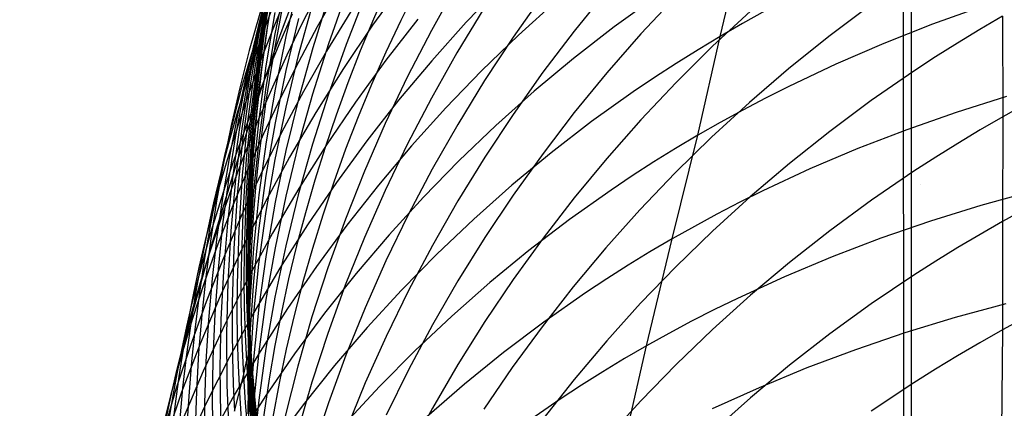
# Model space of a CAD drawing. Extents: x -383 to 1849, y -1185 to -529.
# Tile 386 of 656: x 233.27 to 242.1, y -928.59 to -925.11. Entities that reach past the tile are written whole.
import ezdxf

# ---------------------------------------------------------------- set-up
doc = ezdxf.new("R2010")
doc.units = 0
doc.layers.add('PREDEFINITO', color=7, linetype='CONTINUOUS')

msp = doc.modelspace()

# ---------------------------------------------------------------- linework, layer by layer
at = {"layer": 'PREDEFINITO'}
for p, q in [((241.1553, -878.0447, 420), (241.2924, -1065.2572, 420)), ((241.1553, -878.0447, 370), (241.2924, -1065.2572, 370)), ((241.2854, -1079.1248, 395), (241.2585, -884.9817, 395)), ((239.5505, -925.2556, 530.8892), (239.9607, -923.5676, 534.3879)), ((235.5191, -924.7165, 563.447), (235.4195, -925.169, 563.4948)), ((235.5442, -924.7007, 572.13), (235.4636, -925.1832, 572.1306)), ((235.5582, -924.6536, 573.8498), (235.4773, -925.1362, 573.8411)), ((235.5051, -924.7963, 561.6998), (235.4059, -925.2193, 561.7535)), ((235.5111, -924.7505, 565.1974), (235.4151, -925.2286, 565.2377)), ((235.5252, -924.7708, 570.4024), (235.4443, -925.2532, 570.4132)), ((235.5618, -924.7516, 580.9024), (235.4809, -925.232, 580.8544)), ((235.6576, -924.7586, 586.4111), (235.561, -925.2333, 586.3369)), ((235.7711, -924.7894, 590.1083), (235.6588, -925.2576, 590.0144)), ((236.7088, -924.7784, 541.2706), (236.4353, -925.1564, 541.4237)), ((237.1911, -924.7946, 605.5022), (236.9636, -925.2024, 605.3483)), ((237.5959, -924.7947, 537.1809), (237.2752, -925.1291, 537.3405)), ((235.5003, -924.8556, 558.1669), (235.4005, -925.2174, 558.2286)), ((235.4983, -924.9001, 568.6786), (235.4174, -925.3825, 568.6994)), ((235.945, -924.8637, 547.1531), (235.8034, -925.1429, 547.2415)), ((236.0417, -924.9042, 595.7063), (235.899, -925.3587, 595.5857)), ((236.1162, -924.858, 545.2348), (235.94, -925.17, 545.3421)), ((236.1982, -924.8741, 597.6207), (236.0407, -925.322, 597.4922)), ((236.37, -924.8874, 599.5427), (236.198, -925.328, 599.4067)), ((237.9616, -924.8825, 609.5612), (237.6943, -925.2622, 609.3996)), ((238.5344, -924.8488, 611.6738), (238.2422, -925.209, 611.5113)), ((238.974, -924.9001, 532.9284), (238.5994, -925.1705, 533.0838)), ((239.1561, -924.8954, 613.7864), (238.84, -925.234, 613.6247)), ((235.4613, -924.9579, 559.9583), (235.3656, -925.3509, 560.0166)), ((235.8971, -924.9674, 593.8015), (235.7695, -925.4277, 593.6893)), ((238.0862, -924.9346, 535.1295), (237.7434, -925.2442, 535.2901)), ((240.8943, -924.9772, 618.1363), (240.5228, -925.2558, 617.9875)), ((241.8992, -924.9889, 528.3236), (241.4544, -925.1474, 528.4486)), ((235.4602, -925.0544, 566.9574), (235.3798, -925.5359, 566.9879)), ((235.4772, -925.0849, 577.3132), (235.4129, -925.5685, 577.2903)), ((235.561, -925.0413, 584.5354), (235.4802, -925.5197, 584.4704)), ((235.7167, -925.0562, 549.0987), (235.6045, -925.3113, 549.1725)), ((236.2412, -925.0331, 543.3513), (236.0236, -925.3888, 543.4836)), ((237.4319, -925.0058, 607.4502), (237.1909, -925.4035, 607.2907)), ((239.8219, -925.0284, 615.8934), (239.4829, -925.3437, 615.7344)), ((239.9547, -925.0271, 530.742), (239.7514, -925.1397, 530.8149)), ((242.0809, -925.0757, 620.3453), (241.8785, -925.1938, 620.2784)), ((242.0809, -925.0757, 620.3453), (242.082, -925.978, 622.1255)), ((235.4195, -925.169, 563.4948), (235.334, -925.624, 563.5426)), ((235.4773, -925.1362, 573.8411), (235.4124, -925.6207, 573.8327)), ((235.4772, -925.1015, 575.5463), (235.4128, -925.5856, 575.5353)), ((235.7706, -925.0953, 591.9021), (235.6583, -925.5615, 591.7986)), ((235.8034, -925.1429, 547.2415), (235.6678, -925.4249, 547.3303)), ((235.94, -925.17, 545.3421), (235.7716, -925.486, 545.4502)), ((236.4353, -925.1564, 541.4237), (236.1745, -925.5427, 541.5788)), ((236.8406, -925.1016, 539.386), (236.5551, -925.4683, 539.5458)), ((237.2752, -925.1291, 537.3405), (236.9663, -925.4738, 537.5032)), ((238.5994, -925.1705, 533.0838), (238.2355, -925.4532, 533.2435)), ((239.7514, -925.1397, 530.8149), (239.5505, -925.2556, 530.8892)), ((241.4544, -925.1474, 528.4486), (241.0168, -925.3194, 528.5795)), ((235.4005, -925.2174, 558.2286), (235.3098, -925.5813, 558.2904)), ((235.4059, -925.2193, 561.7535), (235.3191, -925.6445, 561.8072)), ((235.4151, -925.2286, 565.2377), (235.3349, -925.7091, 565.2781)), ((235.4443, -925.2532, 570.4132), (235.3796, -925.7376, 570.4241)), ((235.4636, -925.1832, 572.1306), (235.399, -925.6676, 572.1314)), ((235.4809, -925.232, 580.8544), (235.416, -925.7142, 580.8065)), ((235.561, -925.2333, 586.3369), (235.4802, -925.7104, 586.2627)), ((235.6588, -925.2576, 590.0144), (235.5621, -925.7286, 589.9203)), ((236.9636, -925.2024, 605.3483), (236.7496, -925.6167, 605.1923)), ((237.7434, -925.2442, 535.2901), (237.412, -925.5648, 535.4543)), ((237.6943, -925.2622, 609.3996), (237.4398, -925.6497, 609.2349)), ((238.2422, -925.209, 611.5113), (237.9623, -925.5778, 611.3452)), ((238.84, -925.234, 613.6247), (238.5358, -925.582, 613.459)), ((239.3493, -926.1419, 529.16), (239.5505, -925.2556, 530.8892)), ((239.5505, -925.2556, 530.8892), (239.3522, -925.3748, 530.9647)), ((240.5228, -925.2558, 617.9875), (240.162, -925.5459, 617.8331)), ((241.8785, -925.1938, 620.2784), (241.6786, -925.3151, 620.2099)), ((235.3656, -925.3509, 560.0166), (235.2807, -925.746, 560.0749)), ((235.6045, -925.3113, 549.1725), (235.4971, -925.5683, 549.2466)), ((236.0407, -925.322, 597.4922), (235.8981, -925.7741, 597.3628)), ((236.198, -925.328, 599.4067), (236.0405, -925.7733, 599.2695)), ((239.4829, -925.3437, 615.7344), (239.1552, -925.6692, 615.5706)), ((241.0168, -925.3194, 528.5795), (240.5869, -925.5048, 528.7161)), ((241.6786, -925.3151, 620.2099), (241.4812, -925.4395, 620.1397)), ((235.4174, -925.3825, 568.6994), (235.3527, -925.8668, 568.7202)), ((235.6678, -925.4249, 547.3303), (235.5383, -925.7096, 547.4195)), ((235.7695, -925.4277, 593.6893), (235.6573, -925.8914, 593.5765)), ((235.899, -925.3587, 595.5857), (235.7713, -925.817, 595.4643)), ((236.0236, -925.3888, 543.4836), (235.8164, -925.7505, 543.6171)), ((237.1909, -925.4035, 607.2907), (236.9634, -925.8081, 607.1288)), ((239.3522, -925.3748, 530.9647), (239.1563, -925.4974, 531.0416)), ((241.4812, -925.4395, 620.1397), (241.2863, -925.5671, 620.0679)), ((235.4802, -925.5197, 584.4704), (235.4155, -926.0001, 584.4054)), ((235.7716, -925.486, 545.4502), (235.6112, -925.8059, 545.5589)), ((236.5551, -925.4683, 539.5458), (236.2821, -925.8439, 539.7078)), ((236.9663, -925.4738, 537.5032), (236.6693, -925.8281, 537.6687)), ((238.2355, -925.4532, 533.2435), (237.8825, -925.7476, 533.4074)), ((239.1563, -925.4974, 531.0416), (238.963, -925.6232, 531.1197)), ((240.5869, -925.5048, 528.7161), (240.1653, -925.7037, 528.8584)), ((235.3098, -925.5813, 558.2904), (235.2284, -925.9472, 558.3522)), ((235.3798, -925.5359, 566.9879), (235.3155, -926.0193, 567.0185)), ((235.4128, -925.5856, 575.5353), (235.3647, -926.0712, 575.5244)), ((235.4129, -925.5685, 577.2903), (235.3648, -926.0536, 577.2676)), ((235.6583, -925.5615, 591.7986), (235.5616, -926.0306, 591.6947)), ((236.1745, -925.5427, 541.5788), (235.9267, -925.9371, 541.7358)), ((236.7496, -925.6167, 605.1923), (236.5495, -926.0371, 605.0343)), ((237.412, -925.5648, 535.4543), (237.0921, -925.896, 535.6219)), ((237.9623, -925.5778, 611.3452), (237.6951, -925.9547, 611.1759)), ((238.5358, -925.582, 613.459), (238.2436, -925.939, 613.2893)), ((240.162, -925.5459, 617.8331), (239.812, -925.8469, 617.6733)), ((241.2863, -925.5671, 620.0679), (240.9041, -925.8313, 619.9196)), ((235.3191, -925.6445, 561.8072), (235.2448, -926.0718, 561.8609)), ((235.334, -925.624, 563.5426), (235.2629, -926.081, 563.5904)), ((235.399, -925.6676, 572.1314), (235.3508, -926.1534, 572.1322)), ((235.4124, -925.6207, 573.8327), (235.3638, -926.1066, 573.8244)), ((237.4398, -925.6497, 609.2349), (237.1985, -926.0445, 609.0675)), ((238.963, -925.6232, 531.1197), (238.7723, -925.7522, 531.1991)), ((239.1552, -925.6692, 615.5706), (238.8392, -926.0045, 615.4024)), ((240.1653, -925.7037, 528.8584), (239.9578, -925.8082, 528.9317)), ((235.2807, -925.746, 560.0749), (235.2067, -926.1431, 560.1332)), ((235.3349, -925.7091, 565.2781), (235.2708, -926.1916, 565.3185)), ((235.3796, -925.7376, 570.4241), (235.3311, -926.2234, 570.4351)), ((235.416, -925.7142, 580.8065), (235.3675, -926.1979, 580.7588)), ((235.5383, -925.7096, 547.4195), (235.4149, -925.9969, 547.5091)), ((235.4802, -925.7104, 586.2627), (235.4155, -926.1894, 586.1884)), ((235.5621, -925.7286, 589.9203), (235.4812, -926.2021, 589.826)), ((235.8164, -925.7505, 543.6171), (235.6199, -926.1177, 543.7517)), ((235.8981, -925.7741, 597.3628), (235.7705, -926.2301, 597.2325)), ((236.0405, -925.7733, 599.2695), (235.8979, -926.2228, 599.1313)), ((237.8825, -925.7476, 533.4074), (237.5406, -926.0534, 533.5753)), ((238.7723, -925.7522, 531.1991), (238.3987, -926.0197, 531.3614)), ((242.1176, -925.794, 526.4651), (241.6664, -925.9365, 526.5891)), ((235.3527, -925.8668, 568.7202), (235.3043, -926.3524, 568.741)), ((235.6112, -925.8059, 545.5589), (235.4587, -926.1294, 545.6683)), ((235.7713, -925.817, 595.4643), (235.659, -926.2787, 595.3424)), ((236.2821, -925.8439, 539.7078), (236.0218, -926.2279, 539.872)), ((236.6693, -925.8281, 537.6687), (236.3846, -926.1918, 537.8369)), ((236.9634, -925.8081, 607.1288), (236.7494, -926.2192, 606.9646)), ((239.812, -925.8469, 617.6733), (239.4732, -926.1584, 617.5084)), ((239.9578, -925.8082, 528.9317), (239.7526, -925.9161, 529.0064)), ((240.9041, -925.8313, 619.9196), (240.5323, -926.1073, 619.7653)), ((242.2868, -925.8645, 622.1929), (242.082, -925.978, 622.1255)), ((235.2284, -925.9472, 558.3522), (235.1565, -926.3147, 558.414)), ((235.6573, -925.8914, 593.5765), (235.5606, -926.358, 593.4633)), ((235.9267, -925.9371, 541.7358), (235.692, -926.339, 541.8945)), ((237.0921, -925.896, 535.6219), (236.784, -926.2373, 535.7927)), ((237.6951, -925.9547, 611.1759), (237.4407, -926.3394, 611.0034)), ((238.2436, -925.939, 613.2893), (237.9638, -926.3045, 613.116)), ((239.7526, -925.9161, 529.0064), (239.5497, -926.0273, 529.0825)), ((241.6664, -925.9365, 526.5891), (241.2219, -926.0925, 526.7192)), ((235.3155, -926.0193, 567.0185), (235.2675, -926.5042, 567.0491)), ((235.4149, -925.9969, 547.5091), (235.2977, -926.2865, 547.5991)), ((235.3648, -926.0536, 577.2676), (235.3333, -926.5396, 577.2452)), ((235.4155, -926.0001, 584.4054), (235.3671, -926.4819, 584.3404)), ((235.5616, -926.0306, 591.6947), (235.4807, -926.502, 591.5906)), ((236.5495, -926.0371, 605.0343), (236.3635, -926.463, 604.8745)), ((237.1985, -926.0445, 609.0675), (236.9705, -926.4462, 608.8975)), ((237.5406, -926.0534, 533.5753), (237.21, -926.3702, 533.7469)), ((238.3987, -926.0197, 531.3614), (238.0357, -926.2993, 531.5282)), ((238.8392, -926.0045, 615.4024), (238.5349, -926.3491, 615.2299)), ((239.5497, -926.0273, 529.0825), (239.3493, -926.1419, 529.16)), ((242.082, -925.978, 622.1255), (241.8797, -926.0948, 622.0563)), ((242.082, -925.978, 622.1255), (242.0814, -926.9153, 623.887)), ((235.2067, -926.1431, 560.1332), (235.1437, -926.5416, 560.1915)), ((235.2448, -926.0718, 561.8609), (235.1833, -926.5006, 561.9146)), ((235.2629, -926.081, 563.5904), (235.2064, -926.5396, 563.6381)), ((235.4587, -926.1294, 545.6683), (235.3144, -926.4564, 545.7782)), ((235.3638, -926.1066, 573.8244), (235.3318, -926.5934, 573.8163)), ((235.3647, -926.0712, 575.5244), (235.3332, -926.5577, 575.5138)), ((235.6199, -926.1177, 543.7517), (235.4342, -926.4901, 543.8873)), ((239.1192, -927.072, 527.4589), (239.3493, -926.1419, 529.16)), ((239.3493, -926.1419, 529.16), (239.1513, -926.2598, 529.2389)), ((240.5323, -926.1073, 619.7653), (240.1711, -926.3946, 619.605)), ((241.2219, -926.0925, 526.7192), (240.7847, -926.2618, 526.8553)), ((241.8797, -926.0948, 622.0563), (241.6798, -926.2147, 621.9853)), ((235.2708, -926.1916, 565.3185), (235.223, -926.6755, 565.3588)), ((235.3311, -926.2234, 570.4351), (235.2993, -926.7102, 570.4462)), ((235.3508, -926.1534, 572.1322), (235.319, -926.6402, 572.1332)), ((235.3675, -926.1979, 580.7588), (235.3355, -926.6825, 580.7112)), ((235.4155, -926.1894, 586.1884), (235.3671, -926.6699, 586.1142)), ((235.4812, -926.2021, 589.826), (235.4163, -926.6774, 589.7315)), ((235.7705, -926.2301, 597.2325), (235.6583, -926.6894, 597.1016)), ((235.8979, -926.2228, 599.1313), (235.7703, -926.6762, 598.9922)), ((236.0218, -926.2279, 539.872), (235.7744, -926.6198, 540.0381)), ((236.3846, -926.1918, 537.8369), (236.1123, -926.5642, 538.0075)), ((236.7494, -926.2192, 606.9646), (236.5493, -926.6363, 606.7984)), ((239.4732, -926.1584, 617.5084), (239.1458, -926.48, 617.3386)), ((241.6798, -926.2147, 621.9853), (241.4823, -926.3377, 621.9127)), ((235.1565, -926.3147, 558.414), (235.094, -926.6837, 558.4758)), ((235.2977, -926.2865, 547.5991), (235.1868, -926.5784, 547.6893)), ((235.659, -926.2787, 595.3424), (235.5623, -926.7432, 595.22)), ((236.784, -926.2373, 535.7927), (236.4878, -926.5882, 535.9664)), ((238.0357, -926.2993, 531.5282), (237.6836, -926.5906, 531.6995)), ((237.9638, -926.3045, 613.116), (237.6966, -926.6781, 612.9392)), ((239.1513, -926.2598, 529.2389), (238.9558, -926.381, 529.3191)), ((240.7847, -926.2618, 526.8553), (240.3552, -926.4444, 526.9974)), ((235.3043, -926.3524, 568.741), (235.2724, -926.839, 568.7618)), ((235.692, -926.339, 541.8945), (235.4708, -926.7479, 542.0546)), ((235.5606, -926.358, 593.4633), (235.4798, -926.827, 593.3497)), ((237.21, -926.3702, 533.7469), (236.891, -926.6974, 533.9221)), ((237.4407, -926.3394, 611.0034), (237.1994, -926.7314, 610.828)), ((238.5349, -926.3491, 615.2299), (238.2428, -926.7026, 615.0532)), ((238.9558, -926.381, 529.3191), (238.7629, -926.5055, 529.4006)), ((240.1711, -926.3946, 619.605), (239.8208, -926.6928, 619.4392)), ((241.4823, -926.3377, 621.9127), (241.2874, -926.4639, 621.8384)), ((235.1833, -926.5006, 561.9146), (235.1348, -926.9307, 561.9681)), ((235.3144, -926.4564, 545.7782), (235.1782, -926.7866, 545.8886)), ((235.4342, -926.4901, 543.8873), (235.2595, -926.8674, 544.0238)), ((235.3671, -926.4819, 584.3404), (235.3353, -926.9646, 584.2757)), ((236.3635, -926.463, 604.8745), (236.1919, -926.894, 604.7131)), ((236.9705, -926.4462, 608.8975), (236.7561, -926.8542, 608.7251)), ((239.1458, -926.48, 617.3386), (238.83, -926.8113, 617.164)), ((240.3552, -926.4444, 526.9974), (239.9341, -926.6403, 527.1455)), ((241.2874, -926.4639, 621.8384), (240.9052, -926.7251, 621.6849)), ((235.1868, -926.5784, 547.6893), (235.0823, -926.8724, 547.7797)), ((235.1437, -926.5416, 560.1915), (235.092, -926.9415, 560.2496)), ((235.2064, -926.5396, 563.6381), (235.1646, -926.9993, 563.6858)), ((235.2675, -926.5042, 567.0491), (235.236, -926.9899, 567.0796)), ((235.3332, -926.5577, 575.5138), (235.3184, -927.0447, 575.5035)), ((235.3333, -926.5396, 577.2452), (235.3186, -927.0262, 577.223)), ((235.4807, -926.502, 591.5906), (235.4159, -926.9754, 591.4864)), ((236.1123, -926.5642, 538.0075), (235.8527, -926.945, 538.1803)), ((236.4878, -926.5882, 535.9664), (236.2039, -926.9484, 536.143)), ((238.7629, -926.5055, 529.4006), (238.5725, -926.6331, 529.4834)), ((241.3462, -926.5843, 420), (241.3462, -926.5843, 370)), ((235.223, -926.6755, 565.3588), (235.1917, -927.1604, 565.3991)), ((235.319, -926.6402, 572.1332), (235.3041, -927.1273, 572.1344)), ((235.3318, -926.5934, 573.8163), (235.3166, -927.0806, 573.8084)), ((235.3671, -926.6699, 586.1142), (235.3354, -927.1513, 586.0402)), ((235.4163, -926.6774, 589.7315), (235.3678, -927.1542, 589.6371)), ((235.7744, -926.6198, 540.0381), (235.5401, -927.0192, 540.206)), ((235.7703, -926.6762, 598.9922), (235.6581, -927.1328, 598.8524)), ((236.5493, -926.6363, 606.7984), (236.3633, -927.0589, 606.6302)), ((237.6836, -926.5906, 531.6995), (237.3426, -926.8932, 531.8748)), ((237.6966, -926.6781, 612.9392), (237.4422, -927.0594, 612.7591)), ((238.5725, -926.6331, 529.4834), (238.1996, -926.8977, 529.6528)), ((239.9341, -926.6403, 527.1455), (239.7269, -926.7433, 527.2217)), ((242.3427, -926.6444, 524.6184), (241.8858, -926.7713, 524.7407)), ((235.094, -926.6837, 558.4758), (235.0412, -927.054, 558.5375)), ((235.4708, -926.7479, 542.0546), (235.2632, -927.1634, 542.2161)), ((235.2993, -926.7102, 570.4462), (235.2843, -927.1974, 570.4574)), ((235.3355, -926.6825, 580.7112), (235.3204, -927.1676, 580.6639)), ((235.5623, -926.7432, 595.22), (235.4813, -927.2101, 595.0972)), ((235.6583, -926.6894, 597.1016), (235.5616, -927.1515, 596.9702)), ((236.891, -926.6974, 533.9221), (236.5839, -927.0346, 534.1005)), ((237.1994, -926.7314, 610.828), (236.9715, -927.1301, 610.6499)), ((238.2428, -926.7026, 615.0532), (237.9631, -927.0646, 614.8728)), ((239.8208, -926.6928, 619.4392), (239.4817, -927.0015, 619.268)), ((239.7269, -926.7433, 527.2217), (239.5219, -926.8495, 527.2993)), ((240.9052, -926.7251, 621.6849), (240.5334, -926.998, 621.5251)), ((235.1782, -926.7866, 545.8886), (235.0504, -927.1198, 545.9994)), ((235.2724, -926.839, 568.7618), (235.2573, -927.326, 568.7827)), ((235.4798, -926.827, 593.3497), (235.415, -927.2979, 593.236)), ((236.7561, -926.8542, 608.7251), (236.5556, -927.2683, 608.5505)), ((238.83, -926.8113, 617.164), (238.526, -927.1519, 616.985)), ((239.5219, -926.8495, 527.2993), (239.3194, -926.9591, 527.3784)), ((241.8858, -926.7713, 524.7407), (241.4351, -926.9114, 524.8695)), ((242.286, -926.8031, 623.9567), (242.0814, -926.9153, 623.887)), ((235.0823, -926.8724, 547.7797), (234.9841, -927.1683, 547.8703)), ((235.092, -926.9415, 560.2496), (235.0515, -927.3424, 560.3077)), ((235.2595, -926.8674, 544.0238), (235.0959, -927.2494, 544.161)), ((235.1348, -926.9307, 561.9681), (235.0993, -927.3616, 562.0215)), ((236.1919, -926.894, 604.7131), (236.0348, -927.3297, 604.5503)), ((237.3426, -926.8932, 531.8748), (237.013, -927.2066, 532.0541)), ((238.1996, -926.8977, 529.6528), (237.8373, -927.1745, 529.827)), ((241.4351, -926.9114, 524.8695), (240.9912, -927.0647, 525.0046)), ((242.0814, -926.9153, 623.887), (241.8792, -927.0307, 623.8155)), ((242.0814, -926.9153, 623.887), (242.0802, -927.8878, 625.6284)), ((235.1646, -926.9993, 563.6858), (235.1378, -927.4598, 563.7332)), ((235.236, -926.9899, 567.0796), (235.2213, -927.4761, 567.1101)), ((235.3186, -927.0262, 577.223), (235.3176, -927.2695, 577.212)), ((235.5401, -927.0192, 540.206), (235.3193, -927.4256, 540.3754)), ((235.3353, -926.9646, 584.2757), (235.3204, -927.4479, 584.2111)), ((235.4159, -926.9754, 591.4864), (235.3674, -927.4502, 591.3821)), ((235.8527, -926.945, 538.1803), (235.6061, -927.3337, 538.3552)), ((236.2039, -926.9484, 536.143), (235.9325, -927.3173, 536.322)), ((239.3194, -926.9591, 527.3784), (239.1192, -927.072, 527.4589)), ((239.4817, -927.0015, 619.268), (239.1539, -927.3202, 619.0916)), ((240.5334, -926.998, 621.5251), (240.1722, -927.2822, 621.3592)), ((241.8792, -927.0307, 623.8155), (241.6794, -927.1493, 623.7422)), ((235.0412, -927.054, 558.5375), (234.9982, -927.4252, 558.599)), ((235.3166, -927.0806, 573.8084), (235.3154, -927.3242, 573.8046)), ((235.3184, -927.0447, 575.5035), (235.3174, -927.2883, 575.4984)), ((236.3633, -927.0589, 606.6302), (236.1917, -927.4866, 606.4603)), ((236.5839, -927.0346, 534.1005), (236.2888, -927.3814, 534.2821)), ((237.4422, -927.0594, 612.7591), (237.201, -927.4478, 612.5759)), ((237.9631, -927.0646, 614.8728), (237.6959, -927.4345, 614.6886)), ((238.8919, -928.0295, 525.7727), (239.1192, -927.072, 527.4589)), ((239.1192, -927.072, 527.4589), (238.9215, -927.1882, 527.5409)), ((240.9912, -927.0647, 525.0046), (240.5546, -927.2313, 525.1459)), ((235.0504, -927.1198, 545.9994), (234.931, -927.4559, 546.1105)), ((235.2632, -927.1634, 542.2161), (235.0695, -927.5851, 542.3787)), ((235.1917, -927.1604, 565.3991), (235.1772, -927.6458, 565.4392)), ((235.2843, -927.1974, 570.4574), (235.2832, -927.4411, 570.463)), ((235.3041, -927.1273, 572.1344), (235.303, -927.3709, 572.135)), ((235.3204, -927.1676, 580.6639), (235.3192, -927.4101, 580.6404)), ((235.3354, -927.1513, 586.0402), (235.3204, -927.6332, 585.9663)), ((235.3678, -927.1542, 589.6371), (235.3358, -927.6319, 589.5428)), ((235.5616, -927.1515, 596.9702), (235.4807, -927.616, 596.8384)), ((235.6581, -927.1328, 598.8524), (235.5614, -927.5923, 598.712)), ((237.013, -927.2066, 532.0541), (236.6949, -927.5304, 532.2371)), ((236.9715, -927.1301, 610.6499), (236.7572, -927.5352, 610.4692)), ((237.8373, -927.1745, 529.827), (237.4859, -927.4629, 530.0058)), ((238.526, -927.1519, 616.985), (238.2342, -927.5012, 616.8018)), ((238.9215, -927.1882, 527.5409), (238.7264, -927.3076, 527.6243)), ((241.6794, -927.1493, 623.7422), (241.482, -927.2709, 623.6671)), ((235.0959, -927.2494, 544.161), (234.9436, -927.6355, 544.2988)), ((235.3174, -927.2883, 575.4984), (235.3207, -927.5317, 575.4934)), ((235.3176, -927.2695, 577.212), (235.3209, -927.5127, 577.2011)), ((235.4813, -927.2101, 595.0972), (235.4164, -927.6789, 594.9743)), ((236.5556, -927.2683, 608.5505), (236.3691, -927.6878, 608.3739)), ((240.1722, -927.2822, 621.3592), (239.8219, -927.5771, 621.1875)), ((240.5546, -927.2313, 525.1459), (240.1258, -927.4111, 525.2935)), ((241.482, -927.2709, 623.6671), (241.2872, -927.3956, 623.5903)), ((235.0515, -927.3424, 560.3077), (235.0226, -927.7441, 560.3655)), ((235.0993, -927.3616, 562.0215), (235.0771, -927.7932, 562.0747)), ((235.2573, -927.326, 568.7827), (235.2562, -927.5695, 568.7931)), ((235.303, -927.3709, 572.135), (235.3062, -927.6144, 572.1356)), ((235.3154, -927.3242, 573.8046), (235.3185, -927.5678, 573.8008)), ((235.415, -927.2979, 593.236), (235.3666, -927.7704, 593.1223)), ((235.6061, -927.3337, 538.3552), (235.3726, -927.7298, 538.5319)), ((235.9325, -927.3173, 536.322), (235.6737, -927.6946, 536.5035)), ((236.0348, -927.3297, 604.5503), (235.8926, -927.7697, 604.3861)), ((236.2888, -927.3814, 534.2821), (236.0059, -927.7374, 534.4665)), ((238.7264, -927.3076, 527.6243), (238.5338, -927.4303, 527.709)), ((239.1539, -927.3202, 619.0916), (238.8377, -927.6486, 618.9104)), ((234.931, -927.4559, 546.1105), (234.8202, -927.7946, 546.2219)), ((234.9982, -927.4252, 558.599), (234.965, -927.7972, 558.6604)), ((235.3193, -927.4256, 540.3754), (235.1121, -927.8385, 540.5463)), ((235.1378, -927.4598, 563.7332), (235.1263, -927.9206, 563.7805)), ((235.2832, -927.4411, 570.463), (235.2864, -927.6846, 570.4686)), ((235.3192, -927.4101, 580.6404), (235.3223, -927.6526, 580.6169)), ((235.3204, -927.4479, 584.2111), (235.3193, -927.6895, 584.179)), ((235.3674, -927.4502, 591.3821), (235.3355, -927.926, 591.2779)), ((237.201, -927.4478, 612.5759), (236.973, -927.843, 612.3899)), ((237.4859, -927.4629, 530.0058), (237.1456, -927.7625, 530.1889)), ((237.6959, -927.4345, 614.6886), (237.4416, -927.8121, 614.5011)), ((238.5338, -927.4303, 527.709), (238.3438, -927.5561, 527.795)), ((240.1258, -927.4111, 525.2935), (239.7054, -927.6041, 525.4472)), ((241.2872, -927.3956, 623.5903), (240.9051, -927.6538, 623.4316)), ((235.2213, -927.4761, 567.1101), (235.2204, -927.7192, 567.1253)), ((235.3207, -927.5317, 575.4934), (235.3283, -927.7751, 575.4884)), ((235.3209, -927.5127, 577.2011), (235.3285, -927.7559, 577.1903)), ((236.1917, -927.4866, 606.4603), (236.0346, -927.9189, 606.2888)), ((236.6949, -927.5304, 532.2371), (236.3887, -927.8641, 532.4235)), ((236.7572, -927.5352, 610.4692), (236.5567, -927.9462, 610.2863)), ((238.2342, -927.5012, 616.8018), (237.9548, -927.8588, 616.6145)), ((238.3438, -927.5561, 527.795), (237.9717, -927.817, 527.971)), ((234.9436, -927.6355, 544.2988), (234.8028, -928.0256, 544.4371)), ((235.0695, -927.5851, 542.3787), (234.89, -928.0124, 542.5422)), ((235.1772, -927.6458, 565.4392), (235.1764, -927.8885, 565.4592)), ((235.2562, -927.5695, 568.7931), (235.2593, -927.8129, 568.8035)), ((235.3062, -927.6144, 572.1356), (235.3137, -927.8578, 572.1363)), ((235.3185, -927.5678, 573.8008), (235.3258, -927.8112, 573.797)), ((235.3204, -927.6332, 585.9663), (235.3194, -927.8741, 585.9295)), ((235.3358, -927.6319, 589.5428), (235.3206, -928.1101, 589.4486)), ((235.4807, -927.616, 596.8384), (235.4159, -928.0824, 596.7063)), ((235.5614, -927.5923, 598.712), (235.4806, -928.0541, 598.5711)), ((238.8377, -927.6486, 618.9104), (238.5335, -927.9861, 618.7244)), ((239.8219, -927.5771, 621.1875), (239.4827, -927.8824, 621.0101)), ((239.7054, -927.6041, 525.4472), (239.4985, -927.7055, 525.5263)), ((235.3726, -927.7298, 538.5319), (235.1525, -928.1329, 538.7103)), ((235.2204, -927.7192, 567.1253), (235.2237, -927.9623, 567.1404)), ((235.2864, -927.6846, 570.4686), (235.2939, -927.9281, 570.4743)), ((235.3193, -927.6895, 584.179), (235.3225, -927.931, 584.1469)), ((235.3223, -927.6526, 580.6169), (235.3297, -927.8949, 580.5935)), ((235.4164, -927.6789, 594.9743), (235.3679, -928.1491, 594.8512)), ((235.6737, -927.6946, 536.5035), (235.4279, -928.0797, 536.687)), ((236.3691, -927.6878, 608.3739), (236.197, -928.1124, 608.1954)), ((239.4985, -927.7055, 525.5263), (239.294, -927.8102, 525.607)), ((240.9051, -927.6538, 623.4316), (240.5334, -927.9235, 623.2664)), ((242.1113, -927.652, 522.9049), (241.6553, -927.7764, 523.0317)), ((234.8202, -927.7946, 546.2219), (234.718, -928.1357, 546.3335)), ((234.965, -927.7972, 558.6604), (234.9417, -928.1698, 558.7216)), ((235.0226, -927.7441, 560.3655), (235.0053, -928.1462, 560.4231)), ((235.0771, -927.7932, 562.0747), (235.0683, -928.2249, 562.1277)), ((235.2593, -927.8129, 568.8035), (235.2668, -928.0562, 568.8139)), ((235.3258, -927.8112, 573.797), (235.3376, -928.0544, 573.7933)), ((235.3283, -927.7751, 575.4884), (235.3402, -928.0183, 575.4836)), ((235.3285, -927.7559, 577.1903), (235.3404, -927.9988, 577.1795)), ((235.3666, -927.7704, 593.1223), (235.3348, -928.2438, 593.0085)), ((236.0059, -927.7374, 534.4665), (235.7356, -928.102, 534.6536)), ((235.8926, -927.7697, 604.3861), (235.7655, -928.2133, 604.2209)), ((237.1456, -927.7625, 530.1889), (236.8166, -928.0729, 530.3761)), ((237.4416, -927.8121, 614.5011), (237.2003, -928.1967, 614.3103)), ((237.9717, -927.817, 527.971), (237.6102, -928.0898, 528.1519)), ((239.294, -927.8102, 525.607), (239.0917, -927.9182, 525.6891)), ((241.6553, -927.7764, 523.0317), (241.2055, -927.9138, 523.1651)), ((242.2848, -927.777, 625.7003), (242.0802, -927.8878, 625.6284)), ((235.1121, -927.8385, 540.5463), (234.9189, -928.2576, 540.7182)), ((235.1764, -927.8885, 565.4592), (235.1798, -928.1311, 565.4791)), ((235.3137, -927.8578, 572.1363), (235.3256, -928.101, 572.1371)), ((235.3194, -927.8741, 585.9295), (235.3226, -928.115, 585.8928)), ((235.3297, -927.8949, 580.5935), (235.3414, -928.137, 580.5702)), ((236.3887, -927.8641, 532.4235), (236.0945, -928.2074, 532.6131)), ((236.973, -927.843, 612.3899), (236.7586, -928.2445, 612.2012)), ((237.9548, -927.8588, 616.6145), (237.6879, -928.2244, 616.4234)), ((239.4827, -927.8824, 621.0101), (239.1549, -928.1977, 620.8275)), ((242.0802, -927.8878, 625.6284), (241.878, -928.0018, 625.5547)), ((242.0802, -927.8878, 625.6284), (242.071, -928.9004, 627.3483)), ((235.1263, -927.9206, 563.7805), (235.1301, -928.3813, 563.8275)), ((235.2237, -927.9623, 567.1404), (235.2313, -928.2052, 567.1556)), ((235.2939, -927.9281, 570.4743), (235.3058, -928.1714, 570.4799)), ((235.3355, -927.926, 591.2779), (235.3204, -928.4022, 591.1739)), ((235.3225, -927.931, 584.1469), (235.33, -928.1725, 584.1149)), ((235.3402, -928.0183, 575.4836), (235.3404, -927.9988, 577.1795)), ((235.3404, -927.9988, 577.1795), (235.3568, -928.2415, 577.1689)), ((235.3404, -927.9988, 577.1795), (235.3407, -928.0166, 578.0178)), ((236.0346, -927.9189, 606.2888), (235.8924, -928.3555, 606.116)), ((236.5567, -927.9462, 610.2863), (236.3703, -928.3627, 610.1012)), ((238.5335, -927.9861, 618.7244), (238.2413, -928.3323, 618.5341)), ((239.0917, -927.9182, 525.6891), (238.8919, -928.0295, 525.7727)), ((240.5334, -927.9235, 623.2664), (240.1723, -928.2044, 623.0949)), ((241.2055, -927.9138, 523.1651), (240.7624, -928.0645, 523.3051)), ((241.878, -928.0018, 625.5547), (241.6782, -928.1188, 625.479)), ((234.8028, -928.0256, 544.4371), (234.6737, -928.4192, 544.5758)), ((234.89, -928.0124, 542.5422), (234.7248, -928.4449, 542.7065)), ((235.4279, -928.0797, 536.687), (235.1953, -928.4722, 536.8725)), ((235.2668, -928.0562, 568.8139), (235.2786, -928.2993, 568.8242)), ((235.3256, -928.101, 572.1371), (235.3402, -928.0183, 575.4836)), ((235.3376, -928.0544, 573.7933), (235.3537, -928.2973, 573.7897)), ((235.3402, -928.0183, 575.4836), (235.3565, -928.2612, 575.4788)), ((235.3407, -928.0166, 578.0178), (235.3414, -928.137, 580.5702)), ((235.4159, -928.0824, 596.7063), (235.3674, -928.5502, 596.5741)), ((235.4806, -928.0541, 598.5711), (235.4158, -928.5178, 598.43)), ((236.8166, -928.0729, 530.3761), (236.4992, -928.3936, 530.5671)), ((237.6102, -928.0898, 528.1519), (237.2597, -928.3741, 528.3375)), ((238.6673, -929.014, 524.1012), (238.8919, -928.0295, 525.7727)), ((238.8919, -928.0295, 525.7727), (238.6946, -928.144, 525.8578)), ((240.7624, -928.0645, 523.3051), (240.3267, -928.2282, 523.4516)), ((234.718, -928.1357, 546.3335), (234.6245, -928.4791, 546.4452)), ((234.9417, -928.1698, 558.7216), (234.9286, -928.5428, 558.7826)), ((235.1525, -928.1329, 538.7103), (234.9461, -928.5426, 538.8901)), ((235.0053, -928.1462, 560.4231), (234.9997, -928.5484, 560.4805)), ((235.1798, -928.1311, 565.4791), (235.1875, -928.3736, 565.499)), ((235.2786, -928.2993, 568.8242), (235.3058, -928.1714, 570.4799)), ((235.3058, -928.1714, 570.4799), (235.3256, -928.101, 572.1371)), ((235.3058, -928.1714, 570.4799), (235.3221, -928.4144, 570.4856)), ((235.3206, -928.1101, 589.4486), (235.3194, -928.3492, 589.4016)), ((235.3226, -928.115, 585.8928), (235.3301, -928.3558, 585.8561)), ((235.3256, -928.101, 572.1371), (235.3419, -928.3439, 572.1378)), ((235.33, -928.1725, 584.1149), (235.342, -928.4137, 584.083)), ((235.3679, -928.1491, 594.8512), (235.3359, -928.6203, 594.7282)), ((235.3414, -928.137, 580.5702), (235.3403, -928.2493, 582.349)), ((235.3414, -928.137, 580.5702), (235.3576, -928.3789, 580.547)), ((235.7356, -928.102, 534.6536), (235.4781, -928.4749, 534.8431)), ((236.197, -928.1124, 608.1954), (236.0395, -928.5416, 608.0153)), ((238.6946, -928.144, 525.8578), (238.4999, -928.2618, 525.9443)), ((241.6782, -928.1188, 625.479), (241.4809, -928.239, 625.4015)), ((234.9189, -928.2576, 540.7182), (234.7397, -928.6823, 540.8912)), ((235.0683, -928.2249, 562.1277), (235.0732, -928.6566, 562.1803)), ((235.2313, -928.2052, 567.1556), (235.2433, -928.4479, 567.1707)), ((235.3348, -928.2438, 593.0085), (235.3198, -928.7178, 592.895)), ((235.3403, -928.2493, 582.349), (235.3421, -928.5964, 585.8196)), ((235.3565, -928.2612, 575.4788), (235.3771, -928.5038, 575.4741)), ((235.3568, -928.2415, 577.1689), (235.3774, -928.4839, 577.1583)), ((235.7655, -928.2133, 604.2209), (235.6537, -928.6603, 604.0547)), ((236.0945, -928.2074, 532.6131), (235.8126, -928.5597, 532.8057)), ((236.7586, -928.2445, 612.2012), (236.5581, -928.6518, 612.0101)), ((237.2003, -928.1967, 614.3103), (236.9724, -928.588, 614.1166)), ((237.6879, -928.2244, 616.4234), (237.4339, -928.5975, 616.2288)), ((238.4999, -928.2618, 525.9443), (238.3077, -928.3828, 526.0322)), ((239.1549, -928.1977, 620.8275), (238.8387, -928.5224, 620.6398)), ((240.1723, -928.2044, 623.0949), (239.8221, -928.4959, 622.9173)), ((240.3267, -928.2282, 523.4516), (239.8987, -928.4051, 523.6045)), ((241.4809, -928.239, 625.4015), (241.286, -928.3621, 625.3223)), ((235.1996, -928.616, 565.5188), (235.2786, -928.2993, 568.8242)), ((235.2786, -928.2993, 568.8242), (235.2948, -928.5421, 568.8346)), ((235.3194, -928.3492, 589.4016), (235.3225, -928.5883, 589.3548)), ((235.3419, -928.3439, 572.1378), (235.3624, -928.5865, 572.1386)), ((235.3537, -928.2973, 573.7897), (235.3742, -928.5399, 573.7862)), ((238.2413, -928.3323, 618.5341), (237.9615, -928.6869, 618.3395)), ((234.6737, -928.4192, 544.5758), (234.5564, -928.8162, 544.7148)), ((235.1301, -928.3813, 563.8275), (235.1496, -928.8415, 563.8743)), ((235.1875, -928.3736, 565.499), (235.1996, -928.616, 565.5188)), ((235.3204, -928.4022, 591.1739), (235.3192, -928.6403, 591.122)), ((235.3221, -928.4144, 570.4856), (235.3427, -928.6571, 570.4912)), ((235.3301, -928.3558, 585.8561), (235.3421, -928.5964, 585.8196)), ((235.342, -928.4137, 584.083), (235.3582, -928.6547, 584.0512)), ((235.3576, -928.3789, 580.547), (235.3781, -928.6204, 580.5239)), ((235.8924, -928.3555, 606.116), (235.7653, -928.7958, 605.942)), ((236.4992, -928.3936, 530.5671), (236.1936, -928.7243, 530.7617)), ((236.3703, -928.3627, 610.1012), (236.1982, -928.7841, 609.9142)), ((237.2597, -928.3741, 528.3375), (236.9203, -928.6696, 528.5276)), ((238.3077, -928.3828, 526.0322), (238.1181, -928.5069, 526.1215)), ((239.8987, -928.4051, 523.6045), (239.4792, -928.595, 523.7638)), ((241.286, -928.3621, 625.3223), (240.904, -928.6171, 625.1586)), ((234.6245, -928.4791, 546.4452), (234.5399, -928.8244, 546.557)), ((234.7248, -928.4449, 542.7065), (234.5743, -928.8822, 542.8714)), ((235.1953, -928.4722, 536.8725), (234.9762, -928.8717, 537.0597)), ((235.4781, -928.4749, 534.8431), (235.2335, -928.8557, 535.0349)), ((235.2433, -928.4479, 567.1707), (235.2596, -928.6903, 567.1857)), ((235.4158, -928.5178, 598.43), (235.3673, -928.983, 598.2888)), ((235.3771, -928.5038, 575.4741), (235.4021, -928.746, 575.4695)), ((235.3774, -928.4839, 577.1583), (235.4024, -928.7259, 577.1478)), ((238.1181, -928.5069, 526.1215), (237.7468, -928.7642, 526.3042)), ((238.8387, -928.5224, 620.6398), (238.5343, -928.8563, 620.4472)), ((239.8221, -928.4959, 622.9173), (239.483, -928.7976, 622.734)), ((234.9461, -928.5426, 538.8901), (234.7536, -928.9583, 539.0711)), ((234.9286, -928.5428, 558.7826), (234.9256, -928.9158, 558.8433)), ((234.9997, -928.5484, 560.4805), (235.0061, -928.9506, 560.5375)), ((235.2948, -928.5421, 568.8346), (235.3154, -928.7845, 568.8449)), ((235.3225, -928.5883, 589.3548), (235.3299, -928.8272, 589.308)), ((235.3674, -928.5502, 596.5741), (235.3355, -929.019, 596.4419)), ((235.3624, -928.5865, 572.1386), (235.3873, -928.8287, 572.1395)), ((235.3742, -928.5399, 573.7862), (235.399, -928.7821, 573.7827)), ((235.8126, -928.5597, 532.8057), (235.5432, -928.9207, 533.0011)), ((236.0395, -928.5416, 608.0153), (235.8968, -928.975, 607.8338)), ((236.9724, -928.588, 614.1166), (236.7581, -928.9856, 613.9201))]:
    msp.add_line(p, q, dxfattribs=at)
at = {"layer": 'PREDEFINITO', "extrusion": (0.015277, 0.101694, 0.994698)}
msp.add_arc((-385.1664, 933.8457, 470.0198), 14.997, 132.05505, 314.63656, dxfattribs=at)
at = {"layer": 'PREDEFINITO', "extrusion": (-0.016803, -0.114563, 0.993274)}
msp.add_arc((382.2011, -807.8894, 680.8208), 14.9417, 95.84327, 275.27872, dxfattribs=at)
at = {"layer": 'PREDEFINITO', "extrusion": (-0.016824, -0.171811, 0.984986)}
msp.add_arc((339.5316, -784.1707, 734.3472), 14.9608, 82.65115, 280.09999, dxfattribs=at)
at = {"layer": 'PREDEFINITO', "extrusion": (-0.016915, -0.074595, 0.99707)}
msp.add_arc((449.105, -802.1199, 642.4071), 14.9382, 107.32431, 274.63425, dxfattribs=at)
at = {"layer": 'PREDEFINITO', "extrusion": (-0.016833, -0.307513, 0.951395)}
msp.add_arc((300.8029, -686.2229, 852.6889), 14.979, 55.83898, 295.27303, dxfattribs=at)
at = {"layer": 'PREDEFINITO', "extrusion": (-0.016807, -0.326121, 0.945179)}
msp.add_arc((297.901, -670.2262, 868.028), 14.9744, 51.68409, 297.64988, dxfattribs=at)
at = {"layer": 'PREDEFINITO', "extrusion": (-0.740643, -0.285741, 0.608112)}
msp.add_arc((983.2909, 392.1002, 424.0527), 43.0525, 203.2697, 220.02582, dxfattribs=at)
at = {"layer": 'PREDEFINITO', "extrusion": (0.033705, 0.179692, 0.983145)}
msp.add_arc((-416.7137, 954.4031, 388.7486), 14.8565, 330.62998, 58.37375, dxfattribs=at)
at = {"layer": 'PREDEFINITO', "extrusion": (0.038406, 0.198978, 0.979251)}
msp.add_arc((-421.1829, 959.9792, 368.0863), 14.786, 335.29465, 55.29158, dxfattribs=at)
at = {"layer": 'PREDEFINITO', "extrusion": (0.042775, 0.218147, 0.974978)}
msp.add_arc((-423.6388, 966.0277, 347.2423), 14.7016, 339.9071, 52.17371, dxfattribs=at)
at = {"layer": 'PREDEFINITO', "extrusion": (0.04735, 0.237223, 0.970301)}
msp.add_arc((-426.4548, 971.5044, 326.3072), 14.6055, 344.51246, 49.01345, dxfattribs=at)
at = {"layer": 'PREDEFINITO', "extrusion": (0.052053, 0.256262, 0.965205)}
msp.add_arc((-429.2621, 976.6065, 305.2058), 14.496, 349.08914, 45.76958, dxfattribs=at)
at = {"layer": 'PREDEFINITO', "extrusion": (0.05652, 0.27513, 0.959744)}
msp.add_arc((-431.0449, 981.7181, 284.0049), 14.3815, 353.71401, 42.48812, dxfattribs=at)
at = {"layer": 'PREDEFINITO', "extrusion": (-0.32296, -0.3059, 0.895613)}
msp.add_arc((857.3042, -163.389, 698.117), 25.2231, 208.77647, 218.39485, dxfattribs=at)

doc.saveas('drawing.dxf')
